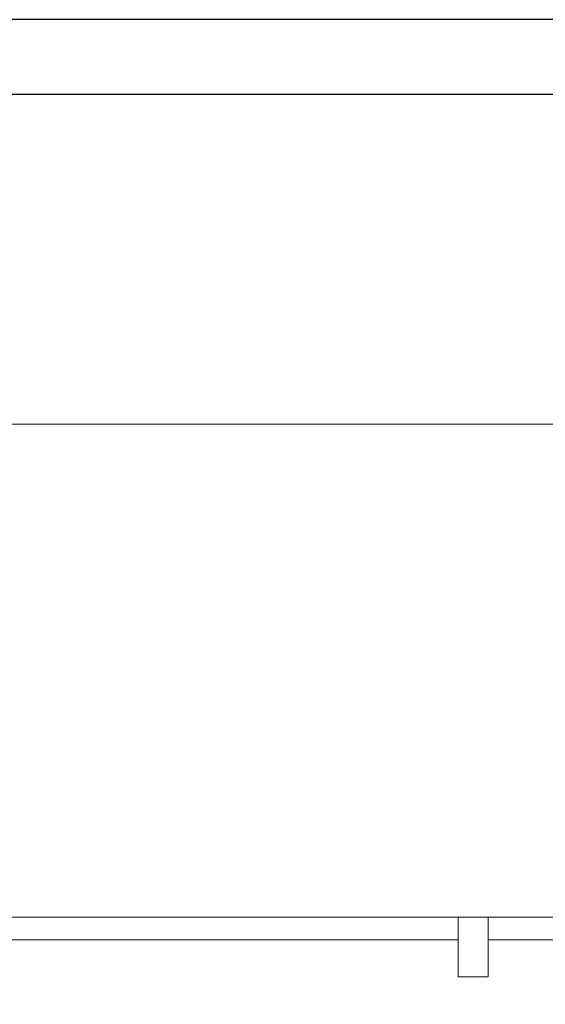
# Model space of a CAD drawing. Header units: millimetres. Extents: x 321 to 585, y -277 to 9.
# Tile 592 of 656: x 368 to 375, y -102 to -89. Entities that reach past the tile are written whole.
import ezdxf

# ---------------------------------------------------------------- set-up
doc = ezdxf.new("R2010")
doc.units = ezdxf.units.MM
doc.header["$MEASUREMENT"] = 0
doc.layers.get('0').update_dxf_attribs({"lineweight": 18})
doc.layers.add('IFC-Pilar-Contorno', color=83, linetype='Continuous', lineweight=5)
doc.layers.add('IFC-Viga-Contorno', color=66, linetype='Continuous', lineweight=5)
doc.layers.add('SEDUC_MARF', color=1, linetype='Continuous')
doc.layers.add('SEDUC_MARGG', color=7, linetype='Continuous')

msp = doc.modelspace()

# ---------------------------------------------------------------- linework, layer by layer
msp.add_line((385.971, -94.269), (366.471, -94.269))
at = {"layer": 'IFC-Pilar-Contorno', "color": 7, "lineweight": 5}
for p, q in [((373.754, -101.056), (373.754, -100.869)), ((373.754, -100.869), (373.864, -100.869)), ((373.864, -100.869), (374.06, -100.869)), ((374.06, -100.869), (374.154, -100.869)), ((374.154, -101.261), (374.154, -100.869)), ((373.754, -101.449), (373.754, -101.056)), ((374.154, -101.482), (374.154, -101.261)), ((373.754, -101.669), (373.754, -101.449)), ((374.154, -101.669), (374.154, -101.482)), ((373.754, -101.669), (373.847, -101.669)), ((373.847, -101.669), (374.043, -101.669)), ((374.043, -101.669), (374.154, -101.669))]:
    msp.add_line(p, q, dxfattribs=at)
at = {"layer": 'IFC-Viga-Contorno', "color": 7, "lineweight": 5}
for p, q in [((366.471, -100.87), (373.754, -100.87)), ((366.471, -100.871), (373.754, -100.871)), ((373.754, -101.171), (373.754, -100.871)), ((374.154, -100.87), (379.862, -100.87)), ((374.154, -100.871), (379.862, -100.871)), ((366.471, -101.171), (373.754, -101.171)), ((374.154, -101.171), (379.862, -101.171))]:
    msp.add_line(p, q, dxfattribs=at)
at = {"layer": 'SEDUC_MARF', "color": 7}
msp.add_lwpolyline([(441.291, -88.854), (322.391, -88.854), (322.391, -172.954), (441.291, -172.954)], close=True, dxfattribs=at)
at = {"layer": 'SEDUC_MARGG'}
msp.add_lwpolyline([(324.891, -171.954), (440.291, -171.954), (440.291, -89.854), (324.891, -89.854), (324.891, -171.954)], dxfattribs=at)

doc.saveas('drawing.dxf')
